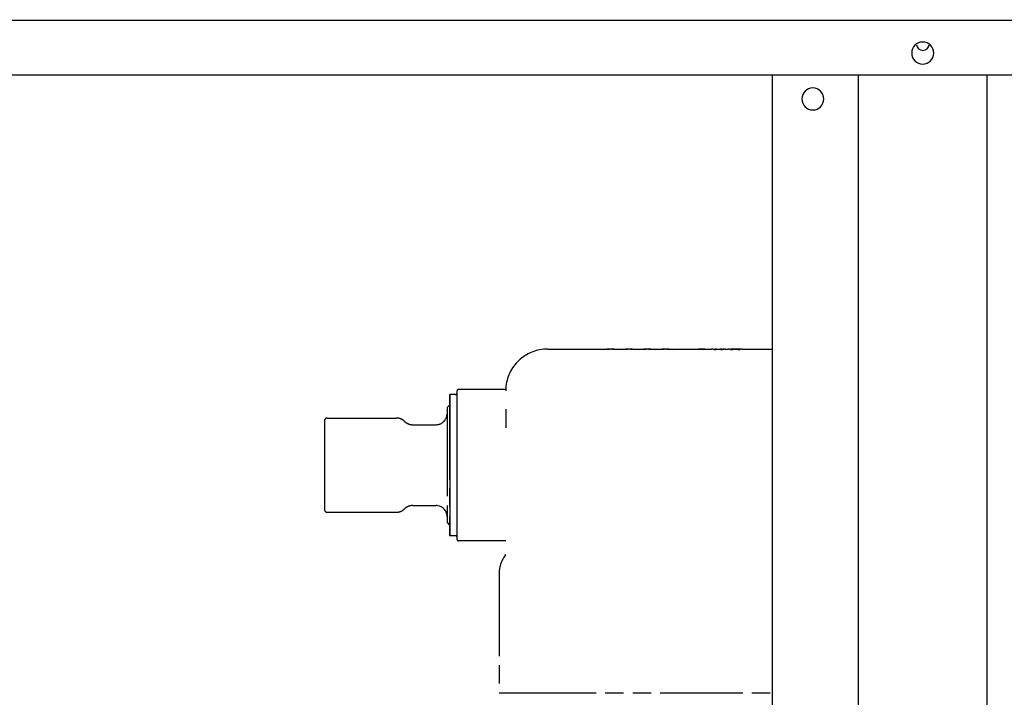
# Model space of a CAD drawing. Extents: x -156717 to 425753, y -51191 to 363295.
# Tile 310 of 502: x 139177 to 139445, y 112643 to 112828. Entities that reach past the tile are written whole.
import ezdxf

# ---------------------------------------------------------------- set-up
doc = ezdxf.new("R2010")
doc.units = 0
doc.header["$LTSCALE"] = 50
doc.linetypes.add('PHANTOM', pattern=[0.8, 0.45, -0.05, 0.1, -0.05, 0.1, -0.05])
doc.layers.get('0').update_dxf_attribs({"linetype": 'CONTINUOUS'})
doc.layers.get('Defpoints').update_dxf_attribs({"linetype": 'CONTINUOUS'})
doc.layers.add('DEFAULT_3', color=7, linetype='PHANTOM')
doc.layers.add('WL570---_TOEVOER', color=3, linetype='CONTINUOUS')
doc.styles.get("Standard").update_dxf_attribs({"font": 'ARIAL.TTF'})
doc.dimstyles.new('ISO-25', dxfattribs={"dimtxt": 2.5, "dimasz": 2.5, "dimexe": 1.25, "dimexo": 0.625, "dimtad": 1, "dimtih": 1, "dimdec": 4, "dimdsep": 46, "dimtxsty": 'Standard', "dimcen": 2.5, "dimadec": 0, "dimazin": 0, "dimtfac": 1, "dimtdec": 4, "dimtmove": 0, "dimatfit": 3, "dimfxl": 0, "dimtvp": 1, "dimtolj": 1, "dimtzin": 0, "dimarcsym": 0})

# ---------------------------------------------------------------- blocks, each defined once
blk = doc.blocks.new('*D171')
at = {"layer": 'Defpoints', "color": 0, "transparency": 16777216}
for p in [(140726.76, 113760.31), (138453.29, 112134.01), (140726.76, 112134.01)]:
    blk.add_point(p, dxfattribs=at)
at = {"layer": 'WL570---_TOEVOER', "color": 0, "lineweight": -2, "transparency": 16777216}
for p, q in [((138453.29, 112165.26), (138453.29, 113822.81)), ((140726.76, 112165.26), (140726.76, 113822.81)), ((138578.29, 113760.31), (140601.76, 113760.31))]:
    blk.add_line(p, q, dxfattribs=at)
at = {"layer": 'WL570---_TOEVOER', "color": 0, "transparency": 16777216}
for points in [[(138578.29, 113781.15), (138578.29, 113739.48), (138453.29, 113760.31)], [(140601.76, 113781.15), (140601.76, 113739.48), (140726.76, 113760.31)]]:
    blk.add_solid(points, dxfattribs=at)
at = {"layer": 'WL570---_TOEVOER', "color": 0, "transparency": 16777216, "insert": (139607.85, 113855.43), "char_height": 125, "attachment_point": 5}
blk.add_mtext('\\A1;2273 HT', dxfattribs=at)

msp = doc.modelspace()

# ---------------------------------------------------------------- linework, layer by layer
at = {"color": 6, "linetype": 'Continuous'}
for p, q in [((138830.41681, 112827.80001), (139676.04008, 112827.80001)), ((140570.67049, 112812.79783), (138609.38459, 112812.79783))]:
    msp.add_line(p, q, dxfattribs=at)
at = {"color": 3, "linetype": 'Continuous'}
for p, q in [((139381.99721, 112277.21976), (139381.99721, 112812.79783)), ((139405.50063, 112132.19862), (139405.50063, 112812.79783)), ((139440.50574, 112812.79783), (139440.50574, 112132.19862))]:
    msp.add_line(p, q, dxfattribs=at)
at = {"color": 6, "linetype": 'Continuous'}
for start, end in [(0, 180), (180, 0)]:
    msp.add_arc((139423.0032, 112818.7987), 3.00044, start, end, dxfattribs=at)
at = {"color": 3, "linetype": 'Continuous'}
for centre, radius, start, end in [((139423.00318, 112821.29907), 1.75026, 187.3923647, 270), ((139423.00318, 112821.29907), 1.75026, 270, 353.0511422), ((139392.99881, 112806.29688), 3.00044, 90, 270), ((139392.99881, 112806.29688), 3.00044, 270, 90)]:
    msp.add_arc(centre, radius, start, end, dxfattribs=at)
at = {"layer": 'DEFAULT_3', "color": 6, "linetype": 'PHANTOM'}
for p, q in [((139320.58826, 112738.03693), (139335.7738, 112738.03693)), ((139335.7738, 112738.03693), (139337.508, 112738.03693)), ((139335.7738, 112737.94147), (139336.36375, 112737.9936)), ((139336.39889, 112737.94147), (139335.7738, 112737.94147)), ((139336.36375, 112737.9936), (139336.39599, 112737.99534)), ((139336.39599, 112737.99534), (139336.95419, 112738.02541)), ((139336.88475, 112737.986), (139336.39889, 112737.94147)), ((139337.37098, 112738.01666), (139336.88475, 112737.986)), ((139336.95419, 112738.02541), (139337.50801, 112738.03617)), ((139337.54489, 112738.02265), (139337.37098, 112738.01666)), ((139337.50801, 112738.03617), (139337.54489, 112738.03689)), ((139337.54489, 112738.02265), (139337.54489, 112738.03689)), ((139337.85744, 112738.03343), (139337.54489, 112738.02265)), ((139338.16999, 112738.02265), (139337.85744, 112738.03343)), ((139338.16999, 112738.02265), (139338.16999, 112738.03689)), ((139338.16999, 112738.03689), (139338.20687, 112738.03617)), ((139338.3439, 112738.01666), (139338.16999, 112738.02265)), ((139338.20687, 112738.03617), (139338.76069, 112738.02541)), ((139338.20688, 112738.03693), (139339.94108, 112738.03693)), ((139338.83013, 112737.986), (139338.3439, 112738.01666)), ((139338.76069, 112738.02541), (139339.31889, 112737.99534)), ((139339.31599, 112737.94147), (139338.83013, 112737.986)), ((139339.94108, 112737.94147), (139339.31599, 112737.94147)), ((139339.31889, 112737.99534), (139339.35113, 112737.9936)), ((139339.35113, 112737.9936), (139339.94108, 112737.94147)), ((139339.94108, 112738.03693), (139340.77453, 112738.03693)), ((139340.77453, 112738.03693), (139342.50873, 112738.03693)), ((139340.77453, 112737.94147), (139341.36448, 112737.9936)), ((139341.39962, 112737.94147), (139340.77453, 112737.94147)), ((139341.36448, 112737.9936), (139341.39672, 112737.99534)), ((139341.39672, 112737.99534), (139341.95492, 112738.02541)), ((139341.88548, 112737.986), (139341.39962, 112737.94147)), ((139342.37171, 112738.01666), (139341.88548, 112737.986)), ((139341.95492, 112738.02541), (139342.50874, 112738.03617)), ((139342.54562, 112738.02265), (139342.37171, 112738.01666)), ((139342.50874, 112738.03617), (139342.54562, 112738.03689)), ((139342.54562, 112738.02265), (139342.54562, 112738.03689)), ((139342.85817, 112738.03343), (139342.54562, 112738.02265)), ((139343.17071, 112738.02265), (139342.85817, 112738.03343)), ((139343.17071, 112738.02265), (139343.17071, 112738.03689)), ((139343.17071, 112738.03689), (139343.20759, 112738.03617)), ((139343.34463, 112738.01666), (139343.17071, 112738.02265)), ((139343.20759, 112738.03617), (139343.76141, 112738.02541)), ((139343.20761, 112738.03693), (139344.94181, 112738.03693)), ((139343.83085, 112737.986), (139343.34463, 112738.01666)), ((139343.76141, 112738.02541), (139344.31962, 112737.99534)), ((139344.31671, 112737.94147), (139343.83085, 112737.986)), ((139344.94181, 112737.94147), (139344.31671, 112737.94147)), ((139344.31962, 112737.99534), (139344.35186, 112737.9936)), ((139344.35186, 112737.9936), (139344.94181, 112737.94147)), ((139344.94181, 112738.03693), (139345.77526, 112738.03693)), ((139345.77526, 112738.03693), (139347.50946, 112738.03693)), ((139345.77526, 112737.94147), (139346.36521, 112737.9936)), ((139346.40035, 112737.94147), (139345.77526, 112737.94147)), ((139346.36521, 112737.9936), (139346.39745, 112737.99534)), ((139346.39745, 112737.99534), (139346.95565, 112738.02541)), ((139346.88621, 112737.986), (139346.40035, 112737.94147)), ((139347.37244, 112738.01666), (139346.88621, 112737.986)), ((139346.95565, 112738.02541), (139347.50947, 112738.03617)), ((139347.54635, 112738.02265), (139347.37244, 112738.01666)), ((139347.50947, 112738.03617), (139347.54635, 112738.03689)), ((139347.54635, 112738.02265), (139347.54635, 112738.03689)), ((139347.8589, 112738.03343), (139347.54635, 112738.02265)), ((139348.17144, 112738.02265), (139347.8589, 112738.03343)), ((139348.17144, 112738.02265), (139348.17144, 112738.03689)), ((139348.17144, 112738.03689), (139348.20832, 112738.03617)), ((139348.34536, 112738.01666), (139348.17144, 112738.02265)), ((139348.20832, 112738.03617), (139348.76214, 112738.02541)), ((139348.20834, 112738.03693), (139349.94253, 112738.03693)), ((139348.83158, 112737.986), (139348.34536, 112738.01666)), ((139348.76214, 112738.02541), (139349.32034, 112737.99534)), ((139349.31744, 112737.94147), (139348.83158, 112737.986)), ((139349.94253, 112737.94147), (139349.31744, 112737.94147)), ((139349.32034, 112737.99534), (139349.35259, 112737.9936)), ((139349.35259, 112737.9936), (139349.94253, 112737.94147)), ((139349.94253, 112738.03693), (139350.77599, 112738.03693)), ((139350.77599, 112738.03693), (139352.51019, 112738.03693)), ((139350.77599, 112737.94147), (139351.36594, 112737.9936)), ((139351.40108, 112737.94147), (139350.77599, 112737.94147)), ((139351.36594, 112737.9936), (139351.39818, 112737.99534)), ((139351.39818, 112737.99534), (139351.95638, 112738.02541)), ((139351.88694, 112737.986), (139351.40108, 112737.94147)), ((139352.37317, 112738.01666), (139351.88694, 112737.986)), ((139351.95638, 112738.02541), (139352.5102, 112738.03617)), ((139352.54708, 112738.02265), (139352.37317, 112738.01666)), ((139352.5102, 112738.03617), (139352.54708, 112738.03689)), ((139352.54708, 112738.02265), (139352.54708, 112738.03689)), ((139352.85963, 112738.03343), (139352.54708, 112738.02265)), ((139353.17217, 112738.02265), (139352.85963, 112738.03343)), ((139353.17217, 112738.02265), (139353.17217, 112738.03689)), ((139353.17217, 112738.03689), (139353.20905, 112738.03617)), ((139353.34609, 112738.01666), (139353.17217, 112738.02265)), ((139353.20905, 112738.03617), (139353.76287, 112738.02541)), ((139353.20907, 112738.03693), (139354.94326, 112738.03693)), ((139353.83231, 112737.986), (139353.34609, 112738.01666)), ((139353.76287, 112738.02541), (139354.32107, 112737.99534)), ((139354.31817, 112737.94147), (139353.83231, 112737.986)), ((139354.94326, 112737.94147), (139354.31817, 112737.94147)), ((139354.32107, 112737.99534), (139354.35332, 112737.9936)), ((139354.35332, 112737.9936), (139354.94326, 112737.94147)), ((139354.94326, 112738.03693), (139360.77745, 112738.03693)), ((139360.77745, 112738.03693), (139360.98581, 112738.03693)), ((139360.98581, 112738.03693), (139361.10301, 112738.03693)), ((139360.98581, 112738.03654), (139361.08999, 112738.03681)), ((139360.98581, 112737.94147), (139360.98581, 112737.9778)), ((139360.98581, 112737.9778), (139364.00708, 112737.9778)), ((139361.29836, 112737.94147), (139360.98581, 112737.94147)), ((139361.08999, 112738.03681), (139361.10301, 112738.03683)), ((139361.10301, 112738.03683), (139361.19418, 112738.03681)), ((139361.19418, 112738.03681), (139361.29836, 112738.03585)), ((139361.29836, 112738.03585), (139361.43958, 112738.03445)), ((139362.34018, 112737.94147), (139361.29836, 112737.94147)), ((139361.43958, 112738.03445), (139361.472, 112738.03412)), ((139361.472, 112738.03412), (139361.64564, 112738.03412)), ((139361.64564, 112738.03412), (139361.81927, 112738.03171)), ((139362.34018, 112738.02964), (139361.81927, 112738.03171)), ((139361.92345, 112738.03689), (139362.34018, 112738.03654)), ((139362.34018, 112738.03654), (139362.96527, 112738.03654)), ((139362.96527, 112738.02964), (139362.34018, 112738.02964)), ((139362.96527, 112737.94147), (139362.34018, 112737.94147)), ((139362.96527, 112738.03654), (139363.38199, 112738.03689)), ((139363.48617, 112738.03171), (139362.96527, 112738.02964)), ((139364.00708, 112737.94147), (139362.96527, 112737.94147)), ((139363.48617, 112738.03171), (139363.6598, 112738.03412)), ((139363.6598, 112738.03412), (139363.83344, 112738.03412)), ((139363.83344, 112738.03412), (139364.00708, 112738.03585)), ((139364.00708, 112738.03585), (139364.52799, 112738.03585)), ((139364.00708, 112737.9778), (139364.00708, 112738.03585)), ((139364.00708, 112737.94147), (139364.00708, 112737.9778)), ((139364.52799, 112737.94147), (139364.00708, 112737.94147)), ((139364.52799, 112738.03693), (139365.36145, 112738.03693)), ((139364.52799, 112738.03693), (139364.52799, 112738.03585)), ((139364.52799, 112738.03585), (139364.52799, 112738.0141)), ((139364.52799, 112738.0141), (139364.52799, 112737.94147)), ((139365.39618, 112738.03037), (139365.36145, 112738.03343)), ((139365.43091, 112738.02634), (139365.39618, 112738.03037)), ((139365.46563, 112738.02135), (139365.43091, 112738.02634)), ((139365.50021, 112738.01609), (139365.46563, 112738.02135)), ((139365.53493, 112738.01592), (139365.50021, 112738.01609)), ((139365.53494, 112738.01592), (139365.53493, 112738.01592)), ((139365.56981, 112738.00995), (139365.53494, 112738.01592)), ((139365.63928, 112738.00388), (139365.56981, 112738.00995)), ((139365.70873, 112737.9972), (139365.63928, 112738.00388)), ((139365.77818, 112737.98991), (139365.70873, 112737.9972)), ((139365.77818, 112737.98991), (139365.88236, 112737.98092)), ((139365.88236, 112738.03693), (139365.98654, 112738.03693)), ((139365.88236, 112738.03482), (139365.88236, 112737.98092)), ((139365.88236, 112738.03482), (139365.91709, 112738.03171)), ((139365.88236, 112737.98092), (139365.88238, 112737.98092)), ((139365.88238, 112737.98092), (139365.98657, 112737.98092)), ((139365.91709, 112738.03171), (139365.95182, 112738.02722)), ((139365.95182, 112738.02722), (139365.98654, 112738.02135)), ((139365.98654, 112738.03693), (139366.40327, 112738.03693)), ((139365.98654, 112738.02135), (139366.12547, 112738.01409)), ((139365.98654, 112738.02135), (139365.98654, 112737.98092)), ((139365.98657, 112737.98092), (139366.09072, 112737.97123)), ((139366.09072, 112737.97123), (139366.26442, 112737.96068)), ((139366.12547, 112738.01409), (139366.26438, 112738.00546)), ((139366.26438, 112738.00546), (139366.40327, 112737.99544)), ((139366.26442, 112737.96068), (139366.43805, 112737.96068)), ((139366.40327, 112738.03693), (139366.71581, 112738.03693)), ((139366.50747, 112737.98989), (139366.40327, 112737.99544)), ((139366.40327, 112737.99544), (139366.40327, 112737.96068)), ((139366.43805, 112737.96068), (139366.61163, 112737.94944)), ((139366.61163, 112737.98989), (139366.50747, 112737.98989)), ((139366.61165, 112737.98989), (139366.61163, 112737.98989)), ((139367.23672, 112737.94147), (139366.61163, 112737.94944)), ((139366.71581, 112737.98403), (139366.61165, 112737.98989)), ((139366.71581, 112738.03693), (139367.23672, 112738.03693)), ((139366.71581, 112737.98403), (139367.23672, 112737.9778)), ((139366.71581, 112737.98403), (139366.71581, 112737.94811)), ((139367.23672, 112738.03693), (139367.75763, 112738.03693)), ((139367.23672, 112737.9778), (139367.75763, 112737.98403)), ((139367.23672, 112737.9778), (139367.23672, 112737.94147)), ((139367.86181, 112737.94944), (139367.23672, 112737.94147)), ((139367.75763, 112738.03693), (139368.07018, 112738.03693)), ((139367.85955, 112737.98976), (139367.75763, 112737.98403)), ((139367.75763, 112737.98403), (139367.75763, 112737.94811)), ((139367.86179, 112737.98989), (139367.85955, 112737.98976)), ((139367.96598, 112737.98989), (139367.86179, 112737.98989)), ((139367.86181, 112737.94944), (139368.03539, 112737.96068)), ((139368.07018, 112737.99544), (139367.96598, 112737.98989)), ((139368.03539, 112737.96068), (139368.20903, 112737.96068)), ((139368.07018, 112738.03693), (139368.4869, 112738.03693)), ((139368.07018, 112737.99544), (139368.20906, 112738.00546)), ((139368.07018, 112737.99544), (139368.07018, 112737.96068)), ((139368.20903, 112737.96068), (139368.38272, 112737.97123)), ((139368.20906, 112738.00546), (139368.34797, 112738.01409)), ((139368.34797, 112738.01409), (139368.4869, 112738.02135)), ((139368.38272, 112737.97123), (139368.48688, 112737.98092)), ((139368.48688, 112737.98092), (139368.4869, 112737.98092)), ((139368.52163, 112738.02722), (139368.4869, 112738.02135)), ((139368.4869, 112738.02135), (139368.4869, 112737.98092)), ((139368.4869, 112737.98092), (139368.59106, 112737.98092)), ((139368.55635, 112738.03171), (139368.52163, 112738.02722)), ((139368.59109, 112738.03482), (139368.55635, 112738.03171)), ((139368.59106, 112737.98092), (139368.59109, 112737.98092)), ((139368.59109, 112737.98092), (139368.59109, 112738.03482)), ((139368.59109, 112737.98092), (139368.69527, 112737.98991)), ((139368.76471, 112737.9972), (139368.69527, 112737.98991)), ((139368.83417, 112738.00388), (139368.76471, 112737.9972)), ((139368.90363, 112738.00995), (139368.83417, 112738.00388)), ((139368.9385, 112738.01592), (139368.90363, 112738.00995)), ((139368.93851, 112738.01592), (139368.9385, 112738.01592)), ((139368.97323, 112738.01609), (139368.93851, 112738.01592)), ((139369.00781, 112738.02135), (139368.97323, 112738.01609)), ((139369.04254, 112738.02634), (139369.00781, 112738.02135)), ((139369.07726, 112738.03037), (139369.04254, 112738.02634)), ((139369.112, 112738.03343), (139369.07726, 112738.03037)), ((139369.112, 112738.03693), (139369.94545, 112738.03693)), ((139369.98018, 112738.03106), (139369.94545, 112738.03482)), ((139370.01491, 112738.02542), (139369.98018, 112738.03106)), ((139370.04963, 112738.0179), (139370.01491, 112738.02542)), ((139370.1191, 112738.01137), (139370.04963, 112738.0179)), ((139370.18855, 112738.00388), (139370.1191, 112738.01137)), ((139370.258, 112737.99544), (139370.18855, 112738.00388)), ((139370.36219, 112737.98798), (139370.258, 112737.99544)), ((139370.46636, 112737.97992), (139370.36219, 112737.98798)), ((139370.57061, 112738.03564), (139370.46636, 112738.03654)), ((139370.46636, 112737.97992), (139370.46636, 112738.03654)), ((139370.46638, 112737.97992), (139370.46636, 112737.97992)), ((139370.57054, 112737.97123), (139370.46638, 112737.97992)), ((139370.57054, 112738.02722), (139370.60527, 112738.02964)), ((139370.57054, 112738.02135), (139370.57054, 112737.97123)), ((139370.57054, 112738.02135), (139370.60513, 112738.01609)), ((139370.57054, 112737.97123), (139370.74424, 112737.96068)), ((139370.60513, 112738.01609), (139370.63985, 112738.01592)), ((139370.60527, 112738.02964), (139370.63999, 112738.03171)), ((139370.63985, 112738.01592), (139370.67472, 112738.00995)), ((139370.63999, 112738.03171), (139370.67472, 112738.03343)), ((139370.67472, 112738.03343), (139370.72243, 112738.03474)), ((139370.74419, 112738.00304), (139370.67472, 112738.00995)), ((139370.67472, 112738.00995), (139370.67472, 112737.9649)), ((139370.72243, 112738.03474), (139370.74417, 112738.03533)), ((139370.74417, 112738.03533), (139370.81363, 112738.03533)), ((139370.81364, 112738.00304), (139370.74419, 112738.00304)), ((139370.74424, 112737.96068), (139370.91787, 112737.96068)), ((139370.81363, 112738.03533), (139370.88309, 112738.03654)), ((139370.88309, 112737.99544), (139370.81364, 112738.00304)), ((139370.88309, 112738.03654), (139370.98727, 112738.03687)), ((139370.98729, 112737.98989), (139370.88309, 112737.99544)), ((139370.88309, 112737.99544), (139370.88309, 112737.96068)), ((139370.91787, 112737.96068), (139371.09145, 112737.94944)), ((139370.98727, 112738.03687), (139371.09145, 112738.03687)), ((139371.09145, 112737.98989), (139370.98729, 112737.98989)), ((139371.09145, 112738.03687), (139371.1175, 112738.03687)), ((139371.09147, 112737.98989), (139371.09145, 112737.98989)), ((139371.61236, 112737.94147), (139371.09145, 112737.94944)), ((139371.19563, 112737.98403), (139371.09147, 112737.98989)), ((139371.1175, 112738.03693), (139371.19563, 112738.03693)), ((139371.1175, 112738.03687), (139371.19563, 112738.03689)), ((139371.19563, 112738.03693), (139371.50818, 112738.03693)), ((139371.50818, 112738.03654), (139371.19563, 112738.03689)), ((139371.19563, 112737.98403), (139371.50818, 112737.9778)), ((139371.19563, 112737.98403), (139371.19563, 112737.94784)), ((139371.50818, 112738.03693), (139372.23745, 112738.03693)), ((139372.23745, 112738.03654), (139371.50818, 112738.03654)), ((139371.50818, 112737.9778), (139371.61236, 112737.9778)), ((139371.50818, 112737.9778), (139371.50818, 112737.94307)), ((139371.61236, 112737.9778), (139372.13327, 112737.9778)), ((139372.02909, 112737.94147), (139371.61236, 112737.94147)), ((139372.13327, 112737.94147), (139372.02909, 112737.94147)), ((139372.13327, 112737.9778), (139372.23745, 112737.9778)), ((139372.65418, 112737.94944), (139372.13327, 112737.94147)), ((139372.23745, 112738.03693), (139372.55, 112738.03693)), ((139372.55, 112738.03689), (139372.23745, 112738.03654)), ((139372.23745, 112737.9778), (139372.55, 112737.98403)), ((139372.23745, 112737.9778), (139372.23745, 112737.94307)), ((139372.55, 112738.03693), (139372.62813, 112738.03693)), ((139372.55, 112738.03689), (139372.62813, 112738.03687)), ((139372.65191, 112737.98976), (139372.55, 112737.98403)), ((139372.55, 112737.98403), (139372.55, 112737.94784)), ((139372.62813, 112738.03687), (139372.65418, 112738.03687)), ((139372.65416, 112737.98989), (139372.65191, 112737.98976)), ((139372.75834, 112737.98989), (139372.65416, 112737.98989)), ((139372.65418, 112738.03687), (139372.75836, 112738.03687)), ((139372.65418, 112737.94944), (139372.82776, 112737.96068)), ((139372.86254, 112737.99544), (139372.75834, 112737.98989)), ((139372.75836, 112738.03687), (139372.86254, 112738.03654)), ((139372.82776, 112737.96068), (139373.00139, 112737.96068)), ((139372.86254, 112738.03654), (139372.932, 112738.03533)), ((139372.93198, 112738.00304), (139372.86254, 112737.99544)), ((139372.86254, 112737.99544), (139372.86254, 112737.96068)), ((139373.00144, 112738.00304), (139372.93198, 112738.00304)), ((139372.932, 112738.03533), (139373.00145, 112738.03533)), ((139373.00139, 112737.96068), (139373.17509, 112737.97123)), ((139373.07091, 112738.00995), (139373.00144, 112738.00304)), ((139373.00145, 112738.03533), (139373.03386, 112738.03445)), ((139373.03386, 112738.03445), (139373.07091, 112738.03343)), ((139373.10553, 112738.03072), (139373.07091, 112738.03343)), ((139373.07091, 112738.00995), (139373.10579, 112738.01592)), ((139373.07091, 112738.00995), (139373.07091, 112737.9649)), ((139373.14026, 112738.03063), (139373.10553, 112738.03072)), ((139373.10579, 112738.01592), (139373.14051, 112738.01609)), ((139373.17509, 112738.02722), (139373.14026, 112738.03063)), ((139373.14051, 112738.01609), (139373.16764, 112738.02022)), ((139373.16764, 112738.02022), (139373.17509, 112738.02135)), ((139373.27927, 112738.03681), (139373.17509, 112738.03585)), ((139373.17509, 112738.02135), (139373.17509, 112737.97992)), ((139373.27925, 112737.97992), (139373.17509, 112737.97123)), ((139373.38343, 112737.98798), (139373.27925, 112737.97992)), ((139373.37043, 112738.03683), (139373.27927, 112738.03681)), ((139373.38345, 112738.03681), (139373.37043, 112738.03683)), ((139373.48763, 112737.99544), (139373.38343, 112737.98798)), ((139373.48763, 112738.03654), (139373.38345, 112738.03681)), ((139373.55709, 112738.03405), (139373.48763, 112738.03654)), ((139373.48763, 112737.99544), (139373.48763, 112738.03654)), ((139373.55707, 112738.00388), (139373.48763, 112737.99544)), ((139373.62653, 112738.01137), (139373.55707, 112738.00388)), ((139373.62655, 112738.03405), (139373.55709, 112738.03405)), ((139373.696, 112738.0179), (139373.62653, 112738.01137)), ((139373.696, 112738.02964), (139373.62655, 112738.03405)), ((139373.696, 112738.03693), (139381.99721, 112738.03693)), ((139295.93466, 112726.6361), (139295.93466, 112726.69028)), ((139295.93466, 112726.69028), (139295.93466, 112726.69028)), ((139295.93466, 112726.69028), (139295.93466, 112726.69028)), ((139295.93466, 112726.20443), (139295.93466, 112726.6361)), ((139309.20335, 112727.04033), (139296.28471, 112727.04033)), ((139309.20335, 112727.04033), (139296.28471, 112727.04033)), ((139293.85936, 112725.54511), (139293.95937, 112725.64512)), ((139293.85936, 112725.54511), (139293.85936, 112724.98753)), ((139293.85936, 112724.98753), (139293.85936, 112687.7771)), ((139295.43459, 112725.64512), (139293.95937, 112725.64512)), ((139295.43459, 112725.64512), (139293.95937, 112725.64512)), ((139293.95937, 112725.64512), (139293.95937, 112724.88751)), ((139293.95937, 112724.88751), (139293.95937, 112723.43868)), ((139295.93466, 112726.1452), (139295.93466, 112726.20443)), ((139295.93466, 112725.35028), (139295.93466, 112726.1452)), ((139295.93466, 112724.09186), (139295.93466, 112725.35028)), ((139295.93466, 112722.45599), (139295.93466, 112724.09186)), ((139293.18426, 112722.0646), (139293.85936, 112722.7397)), ((139293.18426, 112722.0646), (139293.85936, 112722.7397)), ((139293.18426, 112722.0646), (139293.18426, 112720.40668)), ((139293.95937, 112723.43868), (139293.95937, 112722.81471)), ((139293.95937, 112722.81471), (139293.95937, 112717.32484)), ((139295.93466, 112720.47755), (139295.93466, 112722.45599)), ((139309.18659, 112721.63023), (139309.18659, 112716.58643)), ((139259.72938, 112718.48408), (139259.72938, 112718.31903)), ((139260.47949, 112719.23419), (139279.31467, 112719.23419)), ((139260.47949, 112719.23419), (139279.31467, 112719.23419)), ((139293.18426, 112720.40668), (139293.18426, 112692.35677)), ((139295.93466, 112718.19868), (139295.93466, 112720.47755)), ((139259.72938, 112718.31903), (139259.72938, 112718.31405)), ((139259.72938, 112718.31405), (139259.72938, 112718.31207)), ((139259.72938, 112718.31207), (139259.72938, 112717.82837)), ((139259.72938, 112717.82837), (139259.72938, 112717.0255)), ((139259.72938, 112717.0255), (139259.72938, 112715.93231)), ((139259.72938, 112715.93231), (139259.72938, 112714.57862)), ((139283.8329, 112717.40742), (139290.18382, 112717.40742)), ((139283.8329, 112717.40742), (139290.18382, 112717.40742)), ((139293.95937, 112717.32484), (139293.95937, 112708.70419)), ((139295.93466, 112715.66797), (139295.93466, 112718.19868)), ((139259.72938, 112714.57862), (139259.72938, 112713.00135)), ((139259.72938, 112713.00135), (139259.72938, 112711.24354)), ((139295.93466, 112712.93936), (139295.93466, 112715.66797)), ((139259.72938, 112711.24354), (139259.72938, 112709.35312)), ((139295.93466, 112710.07099), (139295.93466, 112712.93936)), ((139259.72938, 112709.35312), (139259.72938, 112707.38167)), ((139293.95937, 112708.70419), (139293.95937, 112704.06044)), ((139295.93466, 112707.124), (139295.93466, 112710.07099)), ((139259.72938, 112707.38167), (139259.72938, 112705.38296)), ((139259.72938, 112705.38296), (139259.72938, 112703.41151)), ((139295.93466, 112705.64063), (139295.93466, 112707.124)), ((139295.93466, 112702.69364), (139295.93466, 112705.64063)), ((139259.72938, 112703.41151), (139259.72938, 112701.52109)), ((139293.95937, 112704.06044), (139293.95937, 112695.43979)), ((139295.93466, 112699.82527), (139295.93466, 112702.69364)), ((139259.72938, 112701.52109), (139259.72938, 112699.76328)), ((139259.72938, 112699.76328), (139259.72938, 112698.18601)), ((139295.93466, 112697.09666), (139295.93466, 112699.82527)), ((139259.72938, 112698.18601), (139259.72938, 112696.83232)), ((139295.93466, 112694.56595), (139295.93466, 112697.09666)), ((139259.72938, 112696.83232), (139259.72938, 112695.73913)), ((139259.72938, 112695.73913), (139259.72938, 112694.93626)), ((139259.72938, 112694.93626), (139259.72938, 112694.45058)), ((139259.72938, 112694.45058), (139259.72938, 112694.4456)), ((139259.72938, 112694.4456), (139259.72938, 112694.28055)), ((139283.8329, 112695.35721), (139290.18382, 112695.35721)), ((139283.8329, 112695.35721), (139290.18382, 112695.35721)), ((139293.95937, 112695.43979), (139293.95937, 112689.94992)), ((139295.93466, 112692.28708), (139295.93466, 112694.56595)), ((139260.47949, 112693.53044), (139279.31467, 112693.53044)), ((139260.47949, 112693.53044), (139279.31467, 112693.53044)), ((139293.18426, 112692.35677), (139293.18426, 112690.70003)), ((139295.93466, 112690.30864), (139295.93466, 112692.28708)), ((139293.18426, 112690.70003), (139293.85936, 112690.02493)), ((139293.18426, 112690.70003), (139293.85936, 112690.02493)), ((139293.95937, 112689.94992), (139293.95937, 112689.32595)), ((139293.95937, 112689.32595), (139293.95937, 112687.87712)), ((139295.93466, 112688.67277), (139295.93466, 112690.30864)), ((139293.85936, 112687.7771), (139293.85936, 112687.21952)), ((139293.85936, 112687.21952), (139293.95937, 112687.11951)), ((139293.85936, 112687.21952), (139293.95937, 112687.11951)), ((139293.95937, 112687.87712), (139293.95937, 112687.11951)), ((139295.43459, 112687.11951), (139293.95937, 112687.11951)), ((139295.43459, 112687.11951), (139293.95937, 112687.11951)), ((139295.93466, 112687.41435), (139295.93466, 112688.67277)), ((139295.93466, 112686.61943), (139295.93466, 112687.41435)), ((139295.93466, 112686.56021), (139295.93466, 112686.61943)), ((139295.93466, 112686.12853), (139295.93466, 112686.56021)), ((139295.93466, 112686.07436), (139295.93466, 112686.12853)), ((139295.93466, 112686.07436), (139295.93466, 112686.07436)), ((139295.93466, 112686.07436), (139295.93466, 112686.07436)), ((139309.18659, 112685.7243), (139296.28471, 112685.7243)), ((139309.18659, 112685.7243), (139296.28471, 112685.7243)), ((139307.36883, 112676.76799), (139307.36883, 112644.23326)), ((139307.37079, 112644.23326), (139311.36941, 112644.23326)), ((139311.36941, 112644.23326), (139381.99721, 112644.23326))]:
    msp.add_line(p, q, dxfattribs=at)
for centre, radius, start, end in [((139320.58826, 112726.63527), 11.40166, 90, 176.4801143), ((139296.28471, 112726.69028), 0.35005, 90, 180), ((139296.28471, 112726.69028), 0.35005, 152.9219426, 180), ((139296.28471, 112726.69028), 0.35005, 145.0717891, 152.9219426), ((139296.28471, 112726.69028), 0.35005, 124.9282192, 145.0717891), ((139296.28471, 112726.69028), 0.35005, 117.0780664, 124.9282192), ((139296.28471, 112726.69028), 0.35005, 90, 117.0780664), ((139320.58826, 112726.63527), 11.40166, 176.4801143, 180), ((139295.43459, 112726.1452), 0.50007, 270, 359.9999919), ((139260.47949, 112718.48408), 0.75011, 152.9504255, 180), ((139260.47949, 112718.48408), 0.75011, 153.0498666, 180), ((139260.47949, 112718.48408), 0.75011, 147.9479998, 153.0498666), ((139260.47949, 112718.48408), 0.75011, 148.0516953, 152.9504255), ((139260.47949, 112718.48408), 0.75011, 121.9483047, 148.0516953), ((139260.47949, 112718.48408), 0.75011, 122.0520002, 147.9479998), ((139260.47949, 112718.48408), 0.75011, 116.9501334, 122.0520002), ((139260.47949, 112718.48408), 0.75011, 117.0495745, 121.9483047), ((139260.47949, 112718.48408), 0.75011, 90, 117.0495745), ((139260.47949, 112718.48408), 0.75011, 90, 116.9501334), ((139279.31467, 112715.98372), 3.25047, 78.6886364, 90), ((139279.31467, 112715.98372), 3.25047, 77.6650695, 90), ((139279.31467, 112715.98372), 3.25047, 73.4488912, 78.6886364), ((139279.31467, 112715.98372), 3.25047, 74.0274925, 77.6650695), ((139279.31467, 112715.98372), 3.25047, 61.9444877, 74.0274925), ((139279.31467, 112715.98372), 3.25047, 62.523089, 73.4488912), ((139279.31467, 112715.98372), 3.25047, 57.2833438, 62.523089), ((139279.31467, 112715.98372), 3.25047, 58.3069106, 61.9444877), ((139279.31467, 112715.98372), 3.25047, 45.9719802, 58.3069106), ((139279.31467, 112715.98372), 3.25047, 45.9719802, 57.2833438), ((139290.18382, 112720.40786), 3.00044, 315.871578, 359.9999934), ((139290.18382, 112720.40786), 3.00044, 315.9660502, 359.9999934), ((139283.8329, 112720.6579), 3.25047, 225.9719802, 237.2833438), ((139283.8329, 112720.6579), 3.25047, 225.9719802, 238.3069106), ((139283.8329, 112720.6579), 3.25047, 237.2833438, 242.523089), ((139283.8329, 112720.6579), 3.25047, 238.3069106, 241.9444877), ((139283.8329, 112720.6579), 3.25047, 241.9444877, 254.0274925), ((139283.8329, 112720.6579), 3.25047, 242.523089, 253.4488912), ((139283.8329, 112720.6579), 3.25047, 253.4488912, 258.6886364), ((139283.8329, 112720.6579), 3.25047, 254.0274925, 257.6650695), ((139283.8329, 112720.6579), 3.25047, 257.6650695, 270), ((139283.8329, 112720.6579), 3.25047, 258.6886364, 270), ((139290.18382, 112720.40786), 3.00044, 270, 314.1284154), ((139290.18382, 112720.40786), 3.00044, 270, 314.0339432), ((139290.18382, 112720.40786), 3.00044, 314.0339432, 315.9660502), ((139290.18382, 112720.40786), 3.00044, 314.1284154, 315.871578), ((139260.47949, 112694.28055), 0.75011, 180, 206.9501334), ((139260.47949, 112694.28055), 0.75011, 180, 207.0495745), ((139279.31467, 112696.78092), 3.25047, 301.6930894, 314.0280198), ((139279.31467, 112696.78092), 3.25047, 302.7166562, 314.0280198), ((139283.8329, 112692.10673), 3.25047, 121.6930894, 134.0280198), ((139283.8329, 112692.10673), 3.25047, 122.7166562, 134.0280198), ((139283.8329, 112692.10673), 3.25047, 117.476911, 122.7166562), ((139283.8329, 112692.10673), 3.25047, 118.0555123, 121.6930894), ((139283.8329, 112692.10673), 3.25047, 105.9725075, 118.0555123), ((139283.8329, 112692.10673), 3.25047, 106.5511088, 117.476911), ((139283.8329, 112692.10673), 3.25047, 101.3113636, 106.5511088), ((139283.8329, 112692.10673), 3.25047, 102.3349305, 105.9725075), ((139283.8329, 112692.10673), 3.25047, 90, 102.3349305), ((139283.8329, 112692.10673), 3.25047, 90, 101.3113636), ((139290.18382, 112692.35677), 3.00044, 0.0000228, 90), ((139260.47949, 112694.28055), 0.75011, 206.9501334, 212.0520002), ((139260.47949, 112694.28055), 0.75011, 207.0495745, 211.9483047), ((139260.47949, 112694.28055), 0.75011, 211.9483047, 238.0516953), ((139260.47949, 112694.28055), 0.75011, 212.0520002, 237.9479998), ((139260.47949, 112694.28055), 0.75011, 237.9479998, 243.0498666), ((139260.47949, 112694.28055), 0.75011, 238.0516953, 242.9504255), ((139260.47949, 112694.28055), 0.75011, 242.9504255, 270), ((139260.47949, 112694.28055), 0.75011, 243.0498666, 270), ((139279.31467, 112696.78092), 3.25047, 270, 282.3349305), ((139279.31467, 112696.78092), 3.25047, 270, 281.3113636), ((139279.31467, 112696.78092), 3.25047, 281.3113636, 286.5511088), ((139279.31467, 112696.78092), 3.25047, 282.3349305, 285.9725075), ((139279.31467, 112696.78092), 3.25047, 285.9725075, 298.0555123), ((139279.31467, 112696.78092), 3.25047, 286.5511088, 297.476911), ((139279.31467, 112696.78092), 3.25047, 297.476911, 302.7166562), ((139279.31467, 112696.78092), 3.25047, 298.0555123, 301.6930894), ((139295.43459, 112686.61943), 0.50007, 0.0000081, 90), ((139296.28471, 112686.07436), 0.35005, 180, 207.0780574), ((139296.28471, 112686.07436), 0.35005, 180, 270), ((139296.28471, 112686.07436), 0.35005, 207.0780574, 214.9282109), ((139296.28471, 112686.07436), 0.35005, 214.9282109, 235.0717808), ((139296.28471, 112686.07436), 0.35005, 235.0717808, 242.9219336), ((139296.28471, 112686.07436), 0.35005, 242.9219336, 270), ((139315.62003, 112676.768), 8.2512, 141.8296187, 178.8849803), ((139315.62003, 112676.768), 8.2512, 141.8296187, 178.8844982), ((139308.93656, 112682.02178), 0.25004, 321.8296187, 360), ((139308.93656, 112682.02178), 0.25004, 323.0773081, 351.7294753), ((139308.93656, 112682.02178), 0.25004, 351.7294753, 360), ((139315.62003, 112676.768), 8.2512, 178.8844982, 180), ((139315.62003, 112676.768), 8.2512, 178.8849803, 180)]:
    msp.add_arc(centre, radius, start, end, dxfattribs=at)

# ---------------------------------------------------------------- dimensions: what is measured, and where the dimension line sits
at = {"layer": 'WL570---_TOEVOER'}
dim = msp.add_linear_dim(base=(140726.7643, 113760.31246), p1=(138453.29076, 112134.01243), p2=(140726.7643, 112134.01243), text='<> HT', dimstyle='ISO-25', override={"dimscale": 50, "dimdec": 0}, dxfattribs=at)
dim.commit()
dim.dimension.update_dxf_attribs({"geometry": '*D171', "text_midpoint": (139607.85128, 113760.31246), "dimtype": 160})

doc.saveas('drawing.dxf')
